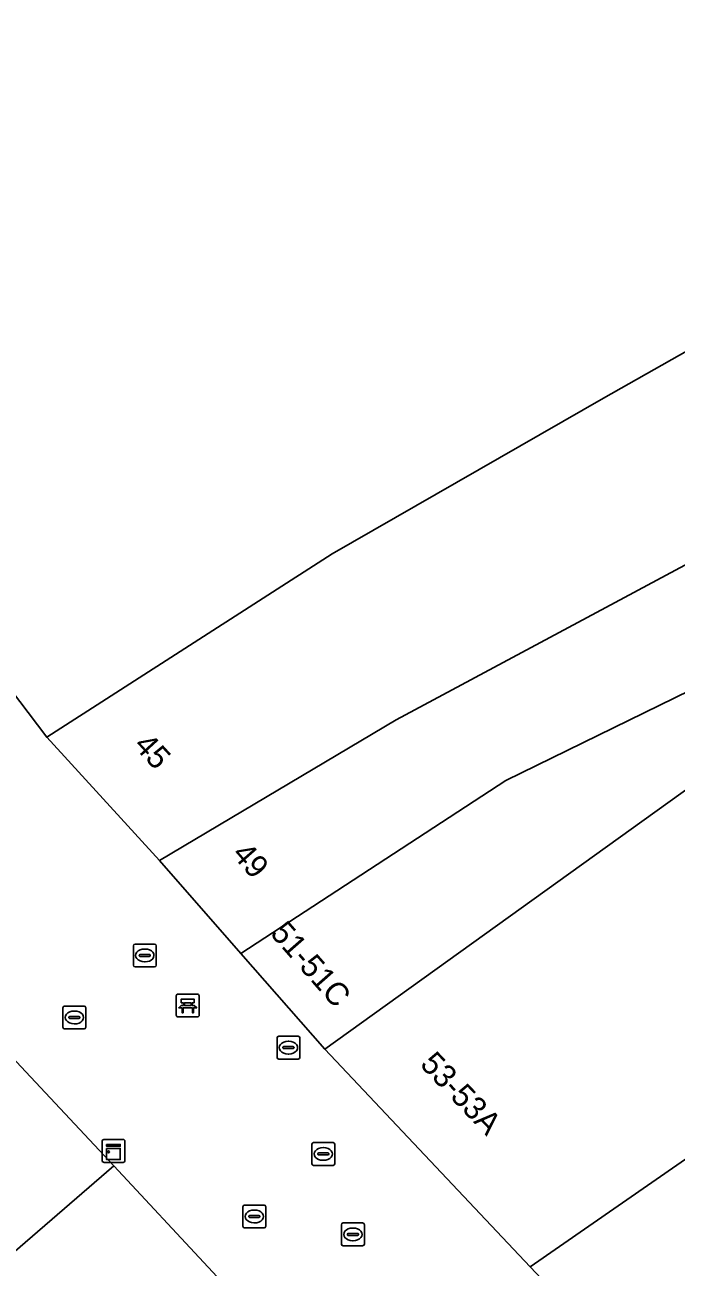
# Model space of a CAD drawing. Extents: x 161087 to 161926, y 382572 to 383873.
# Drawn here: x 161380.3 to 161408.8, y 383183.1 to 383237.4 of the extents above; entities that cross this region are included whole.
import ezdxf

# ---------------------------------------------------------------- set-up
doc = ezdxf.new("R2010")
doc.units = 0
for name, color, linetype in [('IMGEO_Bank', 7, 'Continuous'), ('IMGEO_Brandkraan', 7, 'Continuous'), ('IMGEO_Kast', 7, 'Continuous'), ('IMGEO_Kolk', 7, 'Continuous'), ('IMGEO_Pand', 7, 'Continuous'), ('IMGEO_Pand_nummerreeks', 7, 'Continuous'), ('IMGEO_Rioolput', 7, 'Continuous'), ('IMGEO_Voetgangersgebied_open', 7, 'Continuous')]:
    doc.layers.add(name, color=color, linetype=linetype)

msp = doc.modelspace()

# ---------------------------------------------------------------- linework, layer by layer
at = {"layer": 'IMGEO_Bank'}
for p, q in [((161386.92, 383194.115), (161386.92, 383194.956)), ((161386.92, 383194.956), (161386.92, 383194.115)), ((161386.995, 383195.04), (161387.836, 383195.04)), ((161387.836, 383195.04), (161386.995, 383195.04)), ((161387.92, 383194.965), (161387.92, 383194.124)), ((161387.92, 383194.124), (161387.92, 383194.965)), ((161387.617, 383194.438), (161387.224, 383194.438)), ((161387.229, 383194.546), (161387.229, 383194.652)), ((161387.273, 383194.652), (161387.273, 383194.546)), ((161387.561, 383194.658), (161387.279, 383194.658)), ((161387.279, 383194.54), (161387.561, 383194.54)), ((161387.567, 383194.546), (161387.567, 383194.652)), ((161387.611, 383194.652), (161387.611, 383194.546)), ((161387.845, 383194.04), (161387.004, 383194.04)), ((161387.004, 383194.04), (161387.845, 383194.04))]:
    msp.add_line(p, q, dxfattribs=at)
for points in [[(161387.223, 383194.658), (161387.137, 383194.658), (161387.137, 383194.819), (161387.7, 383194.819), (161387.7, 383194.658), (161387.617, 383194.658)], [(161387.167, 383194.438), (161387.025, 383194.438), (161387.137, 383194.54), (161387.223, 383194.54)], [(161387.217, 383194.431), (161387.217, 383194.224), (161387.174, 383194.224), (161387.174, 383194.431)], [(161387.617, 383194.54), (161387.7, 383194.54), (161387.812, 383194.438), (161387.673, 383194.438)], [(161387.667, 383194.431), (161387.667, 383194.224), (161387.623, 383194.224), (161387.623, 383194.431)]]:
    msp.add_lwpolyline(points, dxfattribs=at)
for centre, radius, start, end in [((161386.998, 383194.962), 0.0779, 92.4484, 184.2845), ((161386.998, 383194.962), 0.0779, 92.4484, 184.2845), ((161387.842, 383194.962), 0.0779, 2.4484, 94.2845), ((161387.842, 383194.962), 0.0779, 2.4484, 94.2845), ((161387.167, 383194.431), 0.00671, 2.8957, 87.1043), ((161387.224, 383194.431), 0.00671, 92.8957, 177.1043), ((161387.222, 383194.651), 0.00671, 2.8957, 87.1043), ((161387.222, 383194.547), 0.00671, 272.8957, 357.1043), ((161387.279, 383194.651), 0.00671, 92.8957, 177.1043), ((161387.279, 383194.547), 0.00671, 182.8957, 267.1043), ((161387.561, 383194.651), 0.00671, 2.8957, 87.1043), ((161387.561, 383194.547), 0.00671, 272.8957, 357.1043), ((161387.618, 383194.651), 0.00671, 92.8957, 177.1043), ((161387.618, 383194.547), 0.00671, 182.8957, 267.1043), ((161387.616, 383194.431), 0.00671, 2.8957, 87.1043), ((161387.673, 383194.431), 0.00671, 92.8957, 177.1043), ((161387.842, 383194.118), 0.0779, 272.4484, 4.2845), ((161387.842, 383194.118), 0.0779, 272.4484, 4.2845), ((161386.998, 383194.118), 0.0779, 182.4484, 274.2845), ((161386.998, 383194.118), 0.0779, 182.4484, 274.2845)]:
    msp.add_arc(centre, radius, start, end, dxfattribs=at)
at = {"layer": 'IMGEO_Brandkraan'}
for p, q in [((161391.33, 383192.27), (161391.33, 383193.122)), ((161391.405, 383193.196), (161392.257, 383193.196)), ((161392.331, 383193.122), (161392.331, 383192.27)), ((161391.589, 383192.69), (161391.589, 383192.702)), ((161392.027, 383192.653), (161391.629, 383192.653)), ((161391.632, 383192.739), (161392.03, 383192.739)), ((161391.818, 383192.976), (161391.843, 383192.976)), ((161392.073, 383192.702), (161392.073, 383192.69)), ((161392.257, 383192.196), (161391.405, 383192.196)), ((161391.841, 383192.416), (161391.816, 383192.416))]:
    msp.add_line(p, q, dxfattribs=at)
for points in [[(161391.33, 383192.27), (161391.33, 383193.122)], [(161391.405, 383193.196), (161392.257, 383193.196)], [(161392.331, 383193.122), (161392.331, 383192.27)], [(161392.257, 383192.196), (161391.405, 383192.196)]]:
    msp.add_lwpolyline(points, dxfattribs=at)
for centre, radius, start, end in [((161391.407, 383193.12), 0.0765, 91.552, 178.448), ((161391.407, 383193.12), 0.0765, 91.552, 178.448), ((161392.255, 383193.12), 0.0765, 1.552, 88.448), ((161392.255, 383193.12), 0.0765, 1.552, 88.448), ((161391.629, 383192.699), 0.0403, 85.8775, 175.7526), ((161391.626, 383192.689), 0.0366, 178.938, 274.7102), ((161392.03, 383192.696), 0.043, 264.8664, 352.4533), ((161392.034, 383192.701), 0.0386, 1.7309, 96.639), ((161391.407, 383192.272), 0.0765, 181.552, 268.448), ((161391.407, 383192.272), 0.0765, 181.552, 268.448), ((161392.255, 383192.272), 0.0765, 271.552, 358.448), ((161392.255, 383192.272), 0.0765, 271.552, 358.448)]:
    msp.add_arc(centre, radius, start, end, dxfattribs=at)
for centre, major_axis, ratio, start_param, end_param in [((161391.817, 383192.696), (-0.387, 0.002), 0.722429, 4.712389, 7.853982), ((161391.842, 383192.696), (-0.39, 0.002), 0.717154, 1.570796, 4.712389)]:
    msp.add_ellipse(centre, major_axis=major_axis, ratio=ratio, start_param=start_param, end_param=end_param, dxfattribs=at)
at = {"layer": 'IMGEO_Kast'}
for p, q in [((161383.673, 383187.749), (161383.673, 383188.59)), ((161383.673, 383188.59), (161383.673, 383187.749)), ((161383.748, 383188.674), (161384.589, 383188.674)), ((161384.589, 383188.674), (161383.748, 383188.674)), ((161384.673, 383188.599), (161384.673, 383187.758)), ((161384.673, 383187.758), (161384.673, 383188.599)), ((161384.598, 383187.674), (161383.757, 383187.674)), ((161383.757, 383187.674), (161384.598, 383187.674))]:
    msp.add_line(p, q, dxfattribs=at)
for points in [[(161383.868, 383188.464), (161384.468, 383188.464), (161384.468, 383188.379), (161383.868, 383188.379), (161383.868, 383188.464)], [(161383.868, 383188.289), (161384.468, 383188.289), (161384.468, 383187.8), (161383.868, 383187.8), (161383.868, 383188.289)]]:
    msp.add_lwpolyline(points, dxfattribs=at)
msp.add_circle((161383.952, 383188.138), 0.0377, dxfattribs=at)
for centre, start, end in [((161383.751, 383188.596), 92.4484, 184.2845), ((161383.751, 383188.596), 92.4484, 184.2845), ((161384.595, 383188.596), 2.4484, 94.2845), ((161384.595, 383188.596), 2.4484, 94.2845), ((161383.751, 383187.752), 182.4484, 274.2845), ((161383.751, 383187.752), 182.4484, 274.2845), ((161384.595, 383187.752), 272.4484, 4.2845), ((161384.595, 383187.752), 272.4484, 4.2845)]:
    msp.add_arc(centre, 0.0779, start, end, dxfattribs=at)
at = {"layer": 'IMGEO_Kolk'}
for p, q in [((161385.04, 383196.303), (161385.04, 383197.155)), ((161385.115, 383197.229), (161385.967, 383197.229)), ((161385.528, 383197.009), (161385.553, 383197.009)), ((161386.041, 383197.155), (161386.041, 383196.303)), ((161385.299, 383196.723), (161385.299, 383196.735)), ((161385.737, 383196.686), (161385.339, 383196.686)), ((161385.342, 383196.772), (161385.74, 383196.772)), ((161385.551, 383196.449), (161385.526, 383196.449)), ((161385.783, 383196.735), (161385.783, 383196.723)), ((161385.967, 383196.229), (161385.115, 383196.229)), ((161381.957, 383193.589), (161381.957, 383194.441)), ((161382.032, 383194.515), (161382.884, 383194.515)), ((161382.445, 383194.295), (161382.47, 383194.295)), ((161382.958, 383194.441), (161382.958, 383193.589)), ((161382.216, 383194.009), (161382.216, 383194.021)), ((161382.654, 383193.972), (161382.256, 383193.972)), ((161382.259, 383194.058), (161382.657, 383194.058)), ((161382.468, 383193.735), (161382.443, 383193.735)), ((161382.7, 383194.021), (161382.7, 383194.009)), ((161382.884, 383193.515), (161382.032, 383193.515)), ((161392.855, 383187.619), (161392.855, 383188.471)), ((161392.93, 383188.545), (161393.782, 383188.545)), ((161393.343, 383188.325), (161393.368, 383188.325)), ((161393.856, 383188.471), (161393.856, 383187.619)), ((161393.114, 383188.039), (161393.114, 383188.051)), ((161393.552, 383188.002), (161393.154, 383188.002)), ((161393.157, 383188.088), (161393.555, 383188.088)), ((161393.366, 383187.765), (161393.341, 383187.765)), ((161393.598, 383188.051), (161393.598, 383188.039)), ((161393.782, 383187.545), (161392.93, 383187.545)), ((161389.834, 383184.882), (161389.834, 383185.734)), ((161389.909, 383185.808), (161390.761, 383185.808)), ((161390.322, 383185.588), (161390.347, 383185.588)), ((161390.835, 383185.734), (161390.835, 383184.882)), ((161390.093, 383185.302), (161390.093, 383185.314)), ((161390.531, 383185.265), (161390.133, 383185.265)), ((161390.136, 383185.351), (161390.534, 383185.351)), ((161390.345, 383185.028), (161390.32, 383185.028)), ((161390.577, 383185.314), (161390.577, 383185.302)), ((161390.761, 383184.808), (161389.909, 383184.808))]:
    msp.add_line(p, q, dxfattribs=at)
for points in [[(161385.04, 383196.303), (161385.04, 383197.155)], [(161385.115, 383197.229), (161385.967, 383197.229)], [(161386.041, 383197.155), (161386.041, 383196.303)], [(161385.967, 383196.229), (161385.115, 383196.229)], [(161381.957, 383193.589), (161381.957, 383194.441)], [(161382.032, 383194.515), (161382.884, 383194.515)], [(161382.958, 383194.441), (161382.958, 383193.589)], [(161382.884, 383193.515), (161382.032, 383193.515)], [(161392.855, 383187.619), (161392.855, 383188.471)], [(161392.93, 383188.545), (161393.782, 383188.545)], [(161393.856, 383188.471), (161393.856, 383187.619)], [(161393.782, 383187.545), (161392.93, 383187.545)], [(161389.834, 383184.882), (161389.834, 383185.734)], [(161389.909, 383185.808), (161390.761, 383185.808)], [(161390.835, 383185.734), (161390.835, 383184.882)], [(161390.761, 383184.808), (161389.909, 383184.808)]]:
    msp.add_lwpolyline(points, dxfattribs=at)
for centre, radius, start, end in [((161385.117, 383197.153), 0.0765, 91.552, 178.448), ((161385.117, 383197.153), 0.0765, 91.552, 178.448), ((161385.965, 383197.153), 0.0765, 1.552, 88.448), ((161385.965, 383197.153), 0.0765, 1.552, 88.448), ((161385.117, 383196.305), 0.0765, 181.552, 268.448), ((161385.117, 383196.305), 0.0765, 181.552, 268.448), ((161385.339, 383196.732), 0.0403, 85.8775, 175.7526), ((161385.336, 383196.722), 0.0366, 178.938, 274.7102), ((161385.74, 383196.729), 0.043, 264.8664, 352.4533), ((161385.744, 383196.734), 0.0386, 1.7309, 96.639), ((161385.965, 383196.305), 0.0765, 271.552, 358.448), ((161385.965, 383196.305), 0.0765, 271.552, 358.448), ((161382.034, 383194.439), 0.0765, 91.552, 178.448), ((161382.034, 383194.439), 0.0765, 91.552, 178.448), ((161382.882, 383194.439), 0.0765, 1.552, 88.448), ((161382.882, 383194.439), 0.0765, 1.552, 88.448), ((161382.034, 383193.591), 0.0765, 181.552, 268.448), ((161382.034, 383193.591), 0.0765, 181.552, 268.448), ((161382.256, 383194.018), 0.0403, 85.8775, 175.7526), ((161382.253, 383194.008), 0.0366, 178.938, 274.7102), ((161382.657, 383194.015), 0.043, 264.8664, 352.4533), ((161382.661, 383194.02), 0.0386, 1.7309, 96.639), ((161382.882, 383193.591), 0.0765, 271.552, 358.448), ((161382.882, 383193.591), 0.0765, 271.552, 358.448), ((161392.932, 383188.469), 0.0765, 91.552, 178.448), ((161392.932, 383188.469), 0.0765, 91.552, 178.448), ((161393.78, 383188.469), 0.0765, 1.552, 88.448), ((161393.78, 383188.469), 0.0765, 1.552, 88.448), ((161392.932, 383187.621), 0.0765, 181.552, 268.448), ((161392.932, 383187.621), 0.0765, 181.552, 268.448), ((161393.154, 383188.048), 0.0403, 85.8775, 175.7526), ((161393.151, 383188.038), 0.0366, 178.938, 274.7102), ((161393.555, 383188.045), 0.043, 264.8664, 352.4533), ((161393.559, 383188.05), 0.0386, 1.7309, 96.639), ((161393.78, 383187.621), 0.0765, 271.552, 358.448), ((161393.78, 383187.621), 0.0765, 271.552, 358.448), ((161389.911, 383185.732), 0.0765, 91.552, 178.448), ((161389.911, 383185.732), 0.0765, 91.552, 178.448), ((161390.759, 383185.732), 0.0765, 1.552, 88.448), ((161390.759, 383185.732), 0.0765, 1.552, 88.448), ((161389.911, 383184.884), 0.0765, 181.552, 268.448), ((161389.911, 383184.884), 0.0765, 181.552, 268.448), ((161390.133, 383185.311), 0.0403, 85.8775, 175.7526), ((161390.13, 383185.301), 0.0366, 178.938, 274.7102), ((161390.534, 383185.308), 0.043, 264.8664, 352.4533), ((161390.538, 383185.313), 0.0386, 1.7309, 96.639), ((161390.759, 383184.884), 0.0765, 271.552, 358.448), ((161390.759, 383184.884), 0.0765, 271.552, 358.448)]:
    msp.add_arc(centre, radius, start, end, dxfattribs=at)
for centre, major_axis, ratio, start_param, end_param in [((161385.527, 383196.729), (-0.387, 0.002), 0.722429, 4.712389, 7.853982), ((161385.552, 383196.729), (-0.39, 0.002), 0.717154, 1.570796, 4.712389), ((161382.444, 383194.015), (-0.387, 0.002), 0.722429, 4.712389, 7.853982), ((161382.469, 383194.015), (-0.39, 0.002), 0.717154, 1.570796, 4.712389), ((161393.342, 383188.045), (-0.387, 0.002), 0.722429, 4.712389, 7.853982), ((161393.367, 383188.045), (-0.39, 0.002), 0.717154, 1.570796, 4.712389), ((161390.321, 383185.308), (-0.387, 0.002), 0.722429, 4.712389, 7.853982), ((161390.346, 383185.308), (-0.39, 0.002), 0.717154, 1.570796, 4.712389)]:
    msp.add_ellipse(centre, major_axis=major_axis, ratio=ratio, start_param=start_param, end_param=end_param, dxfattribs=at)
at = {"layer": 'IMGEO_Pand'}
for points in [[(161362.835, 383230.58), (161381.245, 383206.275), (161393.744, 383214.297), (161405.619, 383221.113), (161417.82, 383228.011), (161425.863, 383233.377), (161421.037, 383241.522), (161421.276, 383241.664), (161416.332, 383250), (161411.224, 383258.613), (161410.934, 383259.102), (161399.535, 383252.287), (161395.25, 383250), (161393.209, 383248.911), (161383.034, 383245.666), (161372.914, 383238.648)], [(161431.001, 383225.488), (161429.984, 383227.041), (161430.157, 383227.154), (161429.669, 383227.904), (161429.492, 383227.789), (161427.945, 383230.169), (161428.137, 383230.294), (161427.597, 383231.125), (161427.42, 383231.01), (161426.449, 383232.504), (161426.665, 383232.644), (161426.092, 383233.525), (161425.863, 383233.377), (161417.82, 383228.011), (161405.619, 383221.113), (161393.744, 383214.297), (161381.245, 383206.275), (161386.186, 383200.88), (161396.552, 383207.042)], [(161431.001, 383225.488), (161396.552, 383207.042), (161386.186, 383200.88), (161389.746, 383196.821), (161401.351, 383204.39), (161412.117, 383209.649), (161422.782, 383214.946), (161423.779, 383215.464), (161427.209, 383217.245), (161427.107, 383217.445), (161430.416, 383219.135), (161434.474, 383220.805), (161431.294, 383225.645)], [(161412.225, 383206.118), (161420.371, 383211.472), (161420.228, 383211.674), (161424.375, 383214.551), (161423.779, 383215.464), (161422.782, 383214.946), (161412.117, 383209.649), (161401.351, 383204.39), (161389.746, 383196.821), (161393.427, 383192.624)], [(161402.415, 383183.112), (161416.918, 383193.159), (161420.673, 383195.221), (161417.318, 383200.127), (161420.791, 383202.502), (161423.572, 383198.825), (161427.431, 383201.465), (161420.371, 383211.472), (161412.225, 383206.118), (161393.427, 383192.624)], [(161429.848, 383192.27), (161435.66, 383196.32), (161434.844, 383197.469), (161433.784, 383199.027), (161432.647, 383200.664), (161431.392, 383202.5), (161420.673, 383195.221), (161416.918, 383193.159), (161402.415, 383183.112), (161406.192, 383179.115), (161409.541, 383175.571), (161412.051, 383177.785), (161421.262, 383186.163), (161424.769, 383188.921)], [(161384.181, 383187.517), (161380.338, 383191.634), (161373.209, 383199.248), (161360.102, 383188.517), (161347.847, 383178.661), (161353.366, 383172.401), (161330.097, 383153.555), (161332.145, 383151.051), (161346.802, 383163.107), (161350.163, 383165.822), (161355.167, 383170.11), (161358.253, 383166.287), (161372.094, 383177.088)], [(161392.446, 383178.663), (161384.181, 383187.517), (161372.094, 383177.088), (161358.253, 383166.287), (161355.167, 383170.11), (161350.163, 383165.822), (161346.802, 383163.107), (161358.027, 383149.381), (161366.415, 383156.428), (161380.349, 383167.931)]]:
    msp.add_lwpolyline(points, close=True, dxfattribs=at)
at = {"layer": 'IMGEO_Rioolput'}
for p, q in [((161394.151, 383184.098), (161394.151, 383184.95)), ((161394.226, 383185.024), (161395.078, 383185.024)), ((161395.152, 383184.95), (161395.152, 383184.098)), ((161394.41, 383184.518), (161394.41, 383184.53)), ((161394.848, 383184.481), (161394.45, 383184.481)), ((161394.453, 383184.567), (161394.851, 383184.567)), ((161394.639, 383184.804), (161394.664, 383184.804)), ((161394.894, 383184.53), (161394.894, 383184.518)), ((161395.078, 383184.024), (161394.226, 383184.024)), ((161394.662, 383184.244), (161394.637, 383184.244))]:
    msp.add_line(p, q, dxfattribs=at)
for points in [[(161394.151, 383184.098), (161394.151, 383184.95)], [(161394.226, 383185.024), (161395.078, 383185.024)], [(161395.152, 383184.95), (161395.152, 383184.098)], [(161395.078, 383184.024), (161394.226, 383184.024)]]:
    msp.add_lwpolyline(points, dxfattribs=at)
for centre, radius, start, end in [((161394.228, 383184.948), 0.0765, 91.552, 178.448), ((161394.228, 383184.948), 0.0765, 91.552, 178.448), ((161395.076, 383184.948), 0.0765, 1.552, 88.448), ((161395.076, 383184.948), 0.0765, 1.552, 88.448), ((161394.45, 383184.527), 0.0403, 85.8775, 175.7526), ((161394.447, 383184.517), 0.0366, 178.938, 274.7102), ((161394.851, 383184.524), 0.043, 264.8664, 352.4533), ((161394.855, 383184.529), 0.0386, 1.7309, 96.639), ((161394.228, 383184.1), 0.0765, 181.552, 268.448), ((161394.228, 383184.1), 0.0765, 181.552, 268.448), ((161395.076, 383184.1), 0.0765, 271.552, 358.448), ((161395.076, 383184.1), 0.0765, 271.552, 358.448)]:
    msp.add_arc(centre, radius, start, end, dxfattribs=at)
for centre, major_axis, ratio, start_param, end_param in [((161394.638, 383184.524), (-0.387, 0.002), 0.722429, 4.712389, 7.853982), ((161394.663, 383184.524), (-0.39, 0.002), 0.717154, 1.570796, 4.712389)]:
    msp.add_ellipse(centre, major_axis=major_axis, ratio=ratio, start_param=start_param, end_param=end_param, dxfattribs=at)
at = {"layer": 'IMGEO_Voetgangersgebied_open'}
for points in [[(161406.192, 383179.115), (161402.415, 383183.112), (161393.427, 383192.624), (161389.746, 383196.821), (161386.186, 383200.88), (161381.245, 383206.275), (161362.835, 383230.58), (161357.629, 383237.454), (161357.515, 383237.604), (161353.391, 383243.283), (161349.46, 383248.698), (161348.514, 383250), (161343.725, 383257.307), (161337.154, 383267.116), (161336.888, 383267.516), (161333.491, 383272.709), (161333.414, 383272.831), (161329.587, 383278.877), (161324.449, 383285.791), (161320.721, 383291.696), (161319.633, 383293.42), (161315.633, 383299.757), (161315.219, 383300.537), (161310.218, 383309.96)], [(161373.209, 383199.248), (161380.338, 383191.634), (161384.181, 383187.517), (161392.446, 383178.663)]]:
    msp.add_lwpolyline(points, dxfattribs=at)

# ---------------------------------------------------------------- texts
at = {"layer": 'IMGEO_Pand_nummerreeks'}
for s, rotation, p in [('45', 312.4792, (161385.016, 383205.889)), ('49', 311.2612, (161389.315, 383201.134)), ('51-51C', 311.2528, (161390.992, 383197.675)), ('53-53A', 313.3782, (161397.548, 383191.93))]:
    msp.add_text(s, height=1, rotation=rotation, dxfattribs=at).set_placement(p)

doc.saveas('drawing.dxf')
